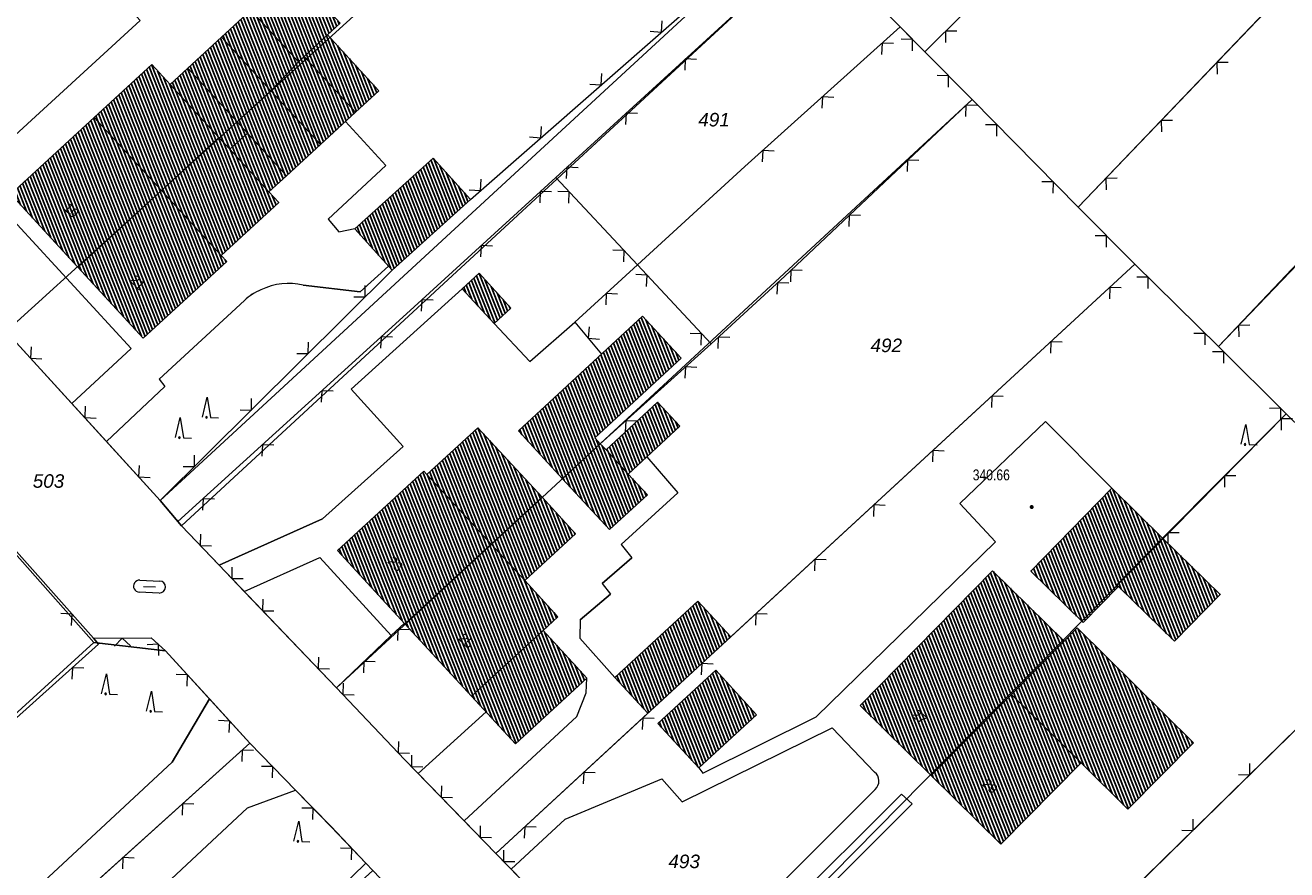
# Model space of a CAD drawing. Header units: metres. Extents: x 345144 to 348639, y 5629211 to 5635235.
# Tile 858 of 1056: x 347641 to 347719, y 5630710 to 5630763. Entities that reach past the tile are written whole.
import ezdxf
from ezdxf.enums import TextEntityAlignment as Align

# ---------------------------------------------------------------- set-up
doc = ezdxf.new("R2010")
doc.units = ezdxf.units.M
doc.header["$MEASUREMENT"] = 0
for name, color, linetype in [('028 Geländeform', 7, 'Continuous'), ('028 Geländeform Ausg.', 7, 'Continuous'), ('065-066 Ver_Entsorgung Ausg.', 7, 'Continuous'), ('081-083 Topographie', 7, 'Continuous'), ('AX Flurstück', 7, 'Continuous'), ('AX Gebäude', 7, 'Continuous'), ('Definitionslinie', 7, 'Continuous'), ('Präsentationsobjekt -Text (punktförmig)', 7, 'Continuous')]:
    doc.layers.add(name, color=color, linetype=linetype)
doc.styles.add('ARIAL', font='arial.ttf', dxfattribs={"height": 1})
doc.styles.add('ARIALIT', font='ariali.ttf', dxfattribs={"height": 1})
pattern_1 = [(111.5294117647, (0, 0), (-0.186045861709, -0.07339575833), [])]

# ---------------------------------------------------------------- blocks, each defined once
blk = doc.blocks.new('alk_043x_nrw')
h = blk.add_hatch(color=7)
edge = h.paths.add_edge_path(flags=0)
edge.add_arc((0, 0), 1, 180, 360, ccw=False)
edge.add_arc((0, 0), 1, 0, 180, ccw=False)
blk = doc.blocks.new('alk_7200_nrwx2')
at = {"true_color": 0x2e2e2e}
h = blk.add_hatch(color=250, dxfattribs=at)
edge = h.paths.add_edge_path(flags=0)
edge.add_arc((-0.020544, -0.388118), 0.055525, 180, 360, ccw=False)
edge.add_arc((-0.020544, -0.388118), 0.055525, 0, 180, ccw=False)
at = {"color": 250, "lineweight": 5, "true_color": 0x2e2e2e, "flags": 128}
blk.add_lwpolyline([(-0.298168, -0.388118), (-0.020544, 1), (0.257079, -0.388118), (0.812326, -0.388118)], dxfattribs=at)
blk.add_lwpolyline([(-0.298168, -0.388118), (-0.020544, 1), (0.257079, -0.388118), (0.812326, -0.388118)], dxfattribs=at)
at = {"color": 250, "lineweight": 5, "true_color": 0x2e2e2e}
for start, end in [(0, 180), (180, 0)]:
    blk.add_arc((-0.020544, -0.388118), 0.055525, start, end, dxfattribs=at)
blk = doc.blocks.new('alk_3428_nrw')
at = {"color": 134, "lineweight": 5, "true_color": 0x00b2b2, "flags": 128}
for points in [[(-0.625, 0.375), (0.625, 0.375)], [(-0.375, 0), (0.375, 0)], [(0.625, -0.375), (-0.625, -0.375)]]:
    blk.add_lwpolyline(points, dxfattribs=at)
at = {"color": 134, "lineweight": 5, "true_color": 0x00b2b2}
for centre, start, end in [((-0.625, 0), 90, -90), ((0.625, 0), -90, 90)]:
    blk.add_arc(centre, 0.375, start, end, dxfattribs=at)

msp = doc.modelspace()

# ---------------------------------------------------------------- hatches: boundary and pattern name
at = {"layer": 'AX Gebäude', "true_color": 0x4f4f4f}
h = msp.add_hatch(dxfattribs=at)
h.set_pattern_fill('_USER', color=251, scale=0.2, angle=111.52941176, style=0, pattern_type=0)
h.set_pattern_definition(pattern_1)
h.paths.add_polyline_path([(347654.896, 5630763.615), (347657.501, 5630766.012), (347660.459, 5630762.797), (347659.671, 5630762.072), (347658.212, 5630760.729), (347657.855, 5630760.401)], flags=0)
h = msp.add_hatch(dxfattribs=at)
h.set_pattern_fill('_USER', color=251, scale=0.2, angle=111.52941176, style=0, pattern_type=0)
h.set_pattern_definition(pattern_1)
h.paths.add_polyline_path([(347654.896, 5630763.615), (347657.855, 5630760.401), (347656.145, 5630758.587), (347653.067, 5630761.932)], flags=0)
h = msp.add_hatch(dxfattribs=at)
h.set_pattern_fill('_USER', color=251, scale=0.2, angle=111.52941176, style=0, pattern_type=0)
h.set_pattern_definition(pattern_1)
h.paths.add_polyline_path([(347653.067, 5630761.932), (347656.145, 5630758.587), (347654.038, 5630756.648), (347650.96, 5630759.993)], flags=0)
h = msp.add_hatch(dxfattribs=at)
h.set_pattern_fill('_USER', color=251, scale=0.2, angle=111.52941176, style=0, pattern_type=0)
h.set_pattern_definition(pattern_1)
h.paths.add_polyline_path([(347659.671, 5630762.072), (347662.871, 5630758.594), (347661.412, 5630757.251), (347658.212, 5630760.729)], flags=0)
h = msp.add_hatch(dxfattribs=at)
h.set_pattern_fill('_USER', color=251, scale=0.2, angle=111.52941176, style=0, pattern_type=0)
h.set_pattern_definition(pattern_1)
h.paths.add_polyline_path([(347661.412, 5630757.251), (347659.225, 5630755.239), (347656.145, 5630758.587), (347657.855, 5630760.401), (347658.212, 5630760.729)], flags=0)
h = msp.add_hatch(dxfattribs=at)
h.set_pattern_fill('_USER', color=251, scale=0.2, angle=111.52941176, style=0, pattern_type=0)
h.set_pattern_definition(pattern_1)
h.paths.add_polyline_path([(347645.129, 5630756.936), (347648.713, 5630760.23), (347649.861, 5630758.982), (347652.903, 5630755.675), (347649.317, 5630752.38)], flags=0)
h = msp.add_hatch(dxfattribs=at)
h.set_pattern_fill('_USER', color=251, scale=0.2, angle=111.52941176, style=0, pattern_type=0)
h.set_pattern_definition(pattern_1)
h.paths.add_polyline_path([(347650.96, 5630759.993), (347654.038, 5630756.648), (347654.672, 5630755.96), (347653.572, 5630754.947), (347652.903, 5630755.675), (347649.861, 5630758.982)], flags=0)
h = msp.add_hatch(dxfattribs=at)
h.set_pattern_fill('_USER', color=251, scale=0.2, angle=111.52941176, style=0, pattern_type=0)
h.set_pattern_definition(pattern_1)
h.paths.add_polyline_path([(347656.145, 5630758.587), (347659.225, 5630755.239), (347657.119, 5630753.301), (347654.672, 5630755.96), (347654.038, 5630756.648)], flags=0)
h = msp.add_hatch(dxfattribs=at)
h.set_pattern_fill('_USER', color=251, scale=0.2, angle=111.52941176, style=0, pattern_type=0)
h.set_pattern_definition(pattern_1)
h.paths.add_polyline_path([(347644.118, 5630747.601), (347639.93, 5630752.157), (347645.129, 5630756.936), (347649.317, 5630752.38)], flags=0)
h = msp.add_hatch(dxfattribs=at)
h.set_pattern_fill('_USER', color=251, scale=0.2, angle=111.52941176, style=0, pattern_type=0)
h.set_pattern_definition(pattern_1)
h.paths.add_polyline_path([(347654.672, 5630755.96), (347657.119, 5630753.301), (347656.018, 5630752.288), (347653.572, 5630754.947)], flags=0)
h = msp.add_hatch(dxfattribs=at)
h.set_pattern_fill('_USER', color=251, scale=0.2, angle=111.52941176, style=0, pattern_type=0)
h.set_pattern_definition(pattern_1)
h.paths.add_polyline_path([(347652.903, 5630755.675), (347653.572, 5630754.947), (347656.018, 5630752.288), (347656.63, 5630751.623), (347653.044, 5630748.325), (347649.317, 5630752.38)], flags=0)
h = msp.add_hatch(dxfattribs=at)
h.set_pattern_fill('_USER', color=251, scale=0.2, angle=111.52941176, style=0, pattern_type=0)
h.set_pattern_definition(pattern_1)
h.paths.add_polyline_path([(347661.367, 5630749.996), (347666.239, 5630754.401), (347668.569, 5630751.824), (347663.697, 5630747.419)], flags=0)
h = msp.add_hatch(dxfattribs=at)
h.set_pattern_fill('_USER', color=251, scale=0.2, angle=111.52941176, style=0, pattern_type=0)
h.set_pattern_definition(pattern_1)
h.paths.add_polyline_path([(347644.118, 5630747.601), (347649.317, 5630752.38), (347653.044, 5630748.325), (347653.386, 5630747.953), (347648.186, 5630743.174)], flags=0)
h = msp.add_hatch(dxfattribs=at)
h.set_pattern_fill('_USER', color=251, scale=0.2, angle=111.52941176, style=0, pattern_type=0)
h.set_pattern_definition(pattern_1)
h.paths.add_polyline_path([(347669.109, 5630747.218), (347671.09, 5630745.056), (347670.047, 5630744.1), (347668.065, 5630746.261)], flags=0)
h = msp.add_hatch(dxfattribs=at)
h.set_pattern_fill('_USER', color=251, scale=0.2, angle=111.52941176, style=0, pattern_type=0)
h.set_pattern_definition(pattern_1)
h.paths.add_polyline_path([(347676.661, 5630736.597), (347674.31, 5630734.423), (347671.563, 5630737.395), (347679.292, 5630744.54), (347681.703, 5630741.932), (347676.325, 5630736.961)], flags=0)
h = msp.add_hatch(dxfattribs=at)
h.set_pattern_fill('_USER', color=251, scale=0.2, angle=111.52941176, style=0, pattern_type=0)
h.set_pattern_definition(pattern_1)
h.paths.add_polyline_path([(347678.405, 5630734.711), (347677.017, 5630736.212), (347680.235, 5630739.186), (347681.623, 5630737.685)], flags=0)
h = msp.add_hatch(dxfattribs=at)
h.set_pattern_fill('_USER', color=251, scale=0.2, angle=111.52941176, style=0, pattern_type=0)
h.set_pattern_definition(pattern_1)
h.paths.add_polyline_path([(347665.862, 5630734.679), (347669.032, 5630737.6), (347673.03, 5630733.261), (347669.86, 5630730.34)], flags=0)
h = msp.add_hatch(dxfattribs=at)
h.set_pattern_fill('_USER', color=251, scale=0.2, angle=111.52941176, style=0, pattern_type=0)
h.set_pattern_definition(pattern_1)
h.paths.add_polyline_path([(347677.017, 5630736.212), (347678.405, 5630734.711), (347679.593, 5630733.426), (347677.242, 5630731.252), (347674.31, 5630734.423), (347676.661, 5630736.597)], flags=0)
h = msp.add_hatch(dxfattribs=at)
h.set_pattern_fill('_USER', color=251, scale=0.2, angle=111.52941176, style=0, pattern_type=0)
h.set_pattern_definition(pattern_1)
h.paths.add_polyline_path([(347664.486, 5630725.388), (347660.291, 5630729.942), (347665.665, 5630734.893), (347665.862, 5630734.679), (347669.86, 5630730.34)], flags=0)
h = msp.add_hatch(dxfattribs=at)
h.set_pattern_fill('_USER', color=251, scale=0.2, angle=111.52941176, style=0, pattern_type=0)
h.set_pattern_definition(pattern_1)
h.paths.add_polyline_path([(347669.86, 5630730.34), (347673.03, 5630733.261), (347675.12, 5630730.992), (347671.95, 5630728.071)], flags=0)
h = msp.add_hatch(dxfattribs=at)
h.set_pattern_fill('_USER', color=251, scale=0.2, angle=111.52941176, style=0, pattern_type=0)
h.set_pattern_definition(pattern_1)
h.paths.add_polyline_path([(347708.936, 5630727.713), (347706.739, 5630725.471), (347703.477, 5630728.668), (347708.528, 5630733.822), (347711.689, 5630730.725), (347708.835, 5630727.813)], flags=0)
h = msp.add_hatch(dxfattribs=at)
h.set_pattern_fill('_USER', color=251, scale=0.2, angle=111.52941176, style=0, pattern_type=0)
h.set_pattern_definition(pattern_1)
h.paths.add_polyline_path([(347711.689, 5630730.725), (347715.284, 5630727.201), (347712.43, 5630724.289), (347708.936, 5630727.713), (347708.835, 5630727.813)], flags=0)
h = msp.add_hatch(dxfattribs=at)
h.set_pattern_fill('_USER', color=251, scale=0.2, angle=111.52941176, style=0, pattern_type=0)
h.set_pattern_definition(pattern_1)
h.paths.add_polyline_path([(347664.486, 5630725.388), (347669.86, 5630730.34), (347671.95, 5630728.071), (347674.021, 5630725.824), (347673.093, 5630724.969), (347668.646, 5630720.872)], flags=0)
h = msp.add_hatch(dxfattribs=at)
h.set_pattern_fill('_USER', color=251, scale=0.2, angle=111.52941176, style=0, pattern_type=0)
h.set_pattern_definition(pattern_1)
h.paths.add_polyline_path([(347697.272, 5630715.935), (347692.841, 5630720.286), (347701.104, 5630728.69), (347705.558, 5630724.305), (347702.281, 5630720.985)], flags=0)
h = msp.add_hatch(dxfattribs=at)
h.set_pattern_fill('_USER', color=251, scale=0.2, angle=111.52941176, style=0, pattern_type=0)
h.set_pattern_definition(pattern_1)
h.paths.add_polyline_path([(347677.575, 5630722.038), (347682.733, 5630726.791), (347684.788, 5630724.562), (347679.63, 5630719.808)], flags=0)
h = msp.add_hatch(dxfattribs=at)
h.set_pattern_fill('_USER', color=251, scale=0.2, angle=111.52941176, style=0, pattern_type=0)
h.set_pattern_definition(pattern_1)
h.paths.add_polyline_path([(347668.646, 5630720.872), (347673.093, 5630724.969), (347675.833, 5630721.995), (347671.386, 5630717.898)], flags=0)
h = msp.add_hatch(dxfattribs=at)
h.set_pattern_fill('_USER', color=251, scale=0.2, angle=111.52941176, style=0, pattern_type=0)
h.set_pattern_definition(pattern_1)
h.paths.add_polyline_path([(347705.558, 5630724.305), (347706.373, 5630725.122), (347713.617, 5630717.957), (347709.536, 5630713.824), (347706.614, 5630716.728), (347702.281, 5630720.985)], flags=0)
h = msp.add_hatch(dxfattribs=at)
h.set_pattern_fill('_USER', color=251, scale=0.2, angle=111.52941176, style=0, pattern_type=0)
h.set_pattern_definition(pattern_1)
h.paths.add_polyline_path([(347680.25, 5630719.17), (347683.85, 5630722.483), (347686.393, 5630719.719), (347682.794, 5630716.406)], flags=0)
h = msp.add_hatch(dxfattribs=at)
h.set_pattern_fill('_USER', color=251, scale=0.2, angle=111.52941176, style=0, pattern_type=0)
h.set_pattern_definition(pattern_1)
h.paths.add_polyline_path([(347697.272, 5630715.935), (347702.281, 5630720.985), (347706.614, 5630716.728), (347701.625, 5630711.659)], flags=0)

# ---------------------------------------------------------------- linework, layer by layer
at = {"layer": '081-083 Topographie', "color": 7, "linetype": 'Continuous', "lineweight": 5, "flags": 128}
for points in [[(347696.878, 5630761.012), (347738.513, 5630802.33), (347738.513, 5630802.33), (347741.028, 5630799.858), (347741.028, 5630799.858), (347742.439, 5630798.471), (347742.439, 5630798.471), (347747.125, 5630793.864)], [(347706.442, 5630751.337), (347734.072, 5630780.182), (347734.072, 5630780.182), (347734.421, 5630780.548)], [(347715.165, 5630742.657), (347741.899, 5630770.53)], [(347673.882, 5630753.194), (347690.035, 5630767.954), (347690.035, 5630767.954), (347695.338, 5630762.574)], [(347633.923, 5630750.067), (347647.992, 5630762.971), (347647.992, 5630762.971), (347645.832, 5630765.364), (347645.832, 5630765.364), (347646.44, 5630765.924), (347646.44, 5630765.924), (347648.667, 5630763.549), (347648.667, 5630763.549), (347652.551, 5630767.219), (347652.551, 5630767.219), (347657.492, 5630766.016)], [(347685.669, 5630753.864), (347695.338, 5630762.574)], [(347695.338, 5630762.574), (347696.878, 5630761.012)], [(347696.878, 5630761.012), (347699.82, 5630758.051)], [(347683.559, 5630742.818), (347688.149, 5630747.047), (347688.149, 5630747.047), (347699.82, 5630758.051)], [(347699.82, 5630758.051), (347706.442, 5630751.337)], [(347660.797, 5630756.686), (347663.295, 5630753.939), (347663.295, 5630753.939), (347659.706, 5630750.594), (347659.706, 5630750.594), (347660.369, 5630749.803), (347660.369, 5630749.803), (347661.373, 5630750.001)], [(347678.988, 5630747.736), (347685.669, 5630753.864)], [(347660.228, 5630721.393), (347654.483, 5630727.393), (347654.483, 5630727.393), (347652.919, 5630729.026), (347652.919, 5630729.026), (347650.563, 5630731.487), (347650.563, 5630731.487), (347650.346, 5630731.745), (347650.346, 5630731.745), (347664.58, 5630744.696), (347664.58, 5630744.696), (347673.882, 5630753.194)], [(347673.882, 5630753.194), (347678.988, 5630747.736)], [(347643.732, 5630739.112), (347647.428, 5630742.53), (347647.428, 5630742.53), (347639.131, 5630751.556), (347639.131, 5630751.556), (347637.106, 5630749.666), (347637.106, 5630749.666), (347635.87, 5630747.859)], [(347706.442, 5630751.337), (347709.97, 5630747.782)], [(347663.47, 5630747.662), (347661.697, 5630746.074), (347661.697, 5630746.074), (347658.154, 5630746.473)], [(347678.988, 5630747.736), (347675.072, 5630744.169), (347675.072, 5630744.169), (347676.729, 5630742.176)], [(347678.988, 5630747.736), (347683.559, 5630742.818)], [(347684.788, 5630724.562), (347709.97, 5630747.782)], [(347709.97, 5630747.782), (347715.165, 5630742.657)], [(347668.065, 5630746.261), (347661.134, 5630740), (347661.134, 5630740), (347664.37, 5630736.426), (347664.37, 5630736.426), (347659.348, 5630731.929), (347659.348, 5630731.929), (347652.919, 5630729.026)], [(347654.497, 5630745.526), (347649.189, 5630740.614), (347649.189, 5630740.614), (347649.539, 5630740.161), (347649.539, 5630740.161), (347645.895, 5630736.735)], [(347670.047, 5630744.101), (347672.266, 5630741.715), (347672.266, 5630741.715), (347675.072, 5630744.169)], [(347676.662, 5630736.597), (347683.559, 5630742.818)], [(347715.165, 5630742.657), (347719.398, 5630738.473)], [(347682.794, 5630716.407), (347683.042, 5630716.074), (347683.042, 5630716.074), (347690.114, 5630719.591), (347690.114, 5630719.591), (347701.277, 5630730.485), (347701.277, 5630730.485), (347699.067, 5630732.876), (347699.067, 5630732.876), (347704.404, 5630737.989), (347704.404, 5630737.989), (347708.528, 5630733.823)], [(347711.689, 5630730.725), (347719.398, 5630738.473)], [(347719.398, 5630738.473), (347724.498, 5630733.452), (347724.498, 5630733.452), (347729.693, 5630728.308)], [(347679.565, 5630735.788), (347681.502, 5630733.547), (347681.502, 5630733.547), (347677.952, 5630730.318), (347677.952, 5630730.318), (347678.625, 5630729.488), (347678.625, 5630729.488), (347676.787, 5630727.882), (347676.787, 5630727.882), (347677.289, 5630727.232), (347677.289, 5630727.232), (347675.402, 5630725.618), (347675.402, 5630725.618), (347675.377, 5630724.483), (347675.377, 5630724.483), (347677.575, 5630722.038)], [(347638.052, 5630732.388), (347638.401, 5630731.995), (347638.401, 5630731.995), (347639.107, 5630731.202), (347639.107, 5630731.202), (347645.081, 5630724.479)], [(347654.483, 5630727.393), (347659.193, 5630729.518), (347659.193, 5630729.518), (347663.638, 5630724.658)], [(347715.261, 5630714.152), (347729.693, 5630728.308)], [(347660.228, 5630721.393), (347663.638, 5630724.658), (347663.638, 5630724.658), (347664.462, 5630725.414)], [(347591.737, 5630675.476), (347614.272, 5630696.089), (347614.272, 5630696.089), (347618.188, 5630699.671), (347618.188, 5630699.671), (347619.82, 5630701.135), (347619.82, 5630701.135), (347645.405, 5630724.113), (347645.405, 5630724.113), (347645.081, 5630724.479)], [(347645.081, 5630724.479), (347648.686, 5630724.512), (347648.686, 5630724.512), (347649.573, 5630723.704), (347649.573, 5630723.704), (347652.319, 5630720.696), (347652.319, 5630720.696), (347654.831, 5630717.945)], [(347660.228, 5630721.393), (347664.471, 5630716.922), (347664.471, 5630716.922), (347665.315, 5630716.053), (347665.315, 5630716.053), (347668.186, 5630713.095), (347668.186, 5630713.095), (347670.151, 5630711.07), (347670.151, 5630711.07), (347670.162, 5630711.06), (347670.162, 5630711.06), (347671.1, 5630710.095), (347671.1, 5630710.095), (347679.826, 5630701.118)], [(347668.186, 5630713.095), (347675.192, 5630719.604), (347675.192, 5630719.604), (347675.791, 5630721.075), (347675.791, 5630721.075), (347675.832, 5630722.002)], [(347652.319, 5630720.696), (347649.981, 5630716.757), (347649.981, 5630716.757), (347641.699, 5630709.047)], [(347665.315, 5630716.053), (347669.553, 5630719.889)], [(347671.1, 5630710.095), (347674.478, 5630713.204), (347674.478, 5630713.204), (347680.501, 5630715.714), (347680.501, 5630715.714), (347681.756, 5630714.294), (347681.756, 5630714.294), (347691.115, 5630718.908), (347691.115, 5630718.908), (347693.75, 5630716.144)], [(347635.305, 5630700.356), (347654.831, 5630717.945)], [(347654.831, 5630717.945), (347657.674, 5630715.019), (347657.674, 5630715.019), (347659.869, 5630712.762), (347659.869, 5630712.762), (347662.058, 5630710.473), (347662.058, 5630710.473), (347662.496, 5630710.016)], [(347643.624, 5630703.576), (347654.679, 5630713.915), (347654.679, 5630713.915), (347657.674, 5630715.019)], [(347693.778, 5630715.066), (347690.588, 5630711.856), (347690.588, 5630711.856), (347679.826, 5630701.118)], [(347681.407, 5630699.484), (347696.091, 5630714.158), (347696.091, 5630714.158), (347695.42, 5630714.757), (347695.42, 5630714.757), (347680.767, 5630700.148)], [(347690.497, 5630689.863), (347715.261, 5630714.152)]]:
    msp.add_lwpolyline(points, dxfattribs=at)
at = {"layer": '081-083 Topographie', "color": 7, "linetype": 'Continuous', "lineweight": 5}
for centre, radius, start, end in [((347657.228, 5630742.831), 3.757877, 75.73448589, 117.0014781), ((347656.495, 5630743.523), 2.828615, 110.11982146, 134.92839822), ((347693.32, 5630715.593), 0.698928, -49.0070672, 52.0315486)]:
    msp.add_arc(centre, radius, start, end, dxfattribs=at)
at = {"layer": 'AX Flurstück', "color": 8, "linetype": 'Continuous', "lineweight": 13, "true_color": 0x808080, "flags": 128}
for points in [[(347690.059, 5630770.765), (347696.886, 5630763.923), (347737.12, 5630803.747), (347738.514, 5630802.329), (347696.878, 5630761.012), (347690.035, 5630767.954), (347650.563, 5630731.486), (347649.242, 5630733.056), (347688.622, 5630769.383), (347690.059, 5630770.765)], [(347696.878, 5630761.012), (347738.514, 5630802.329), (347747.126, 5630793.864), (347706.442, 5630751.337), (347699.82, 5630758.05), (347696.878, 5630761.012)], [(347706.442, 5630751.337), (347747.126, 5630793.864), (347751.353, 5630793.972), (347757.905, 5630787.742), (347715.165, 5630742.657), (347709.97, 5630747.782), (347706.442, 5630751.337)], [(347629.655, 5630754.911), (347669.238, 5630790.774), (347677.274, 5630781.181), (347678.906, 5630779.243), (347639.65, 5630743.595), (347638.942, 5630744.373), (347629.655, 5630754.911)], [(347715.165, 5630742.657), (347757.905, 5630787.742), (347766.122, 5630780.404), (347724.498, 5630733.452), (347719.398, 5630738.473), (347715.165, 5630742.657)], [(347639.65, 5630743.595), (347678.906, 5630779.243), (347679.097, 5630779.016), (347685.71, 5630772.333), (347688.622, 5630769.383), (347649.242, 5630733.056), (347639.65, 5630743.595)], [(347650.563, 5630731.486), (347690.035, 5630767.954), (347696.878, 5630761.012), (347699.82, 5630758.05), (347660.229, 5630721.392), (347650.563, 5630731.486)], [(347660.229, 5630721.392), (347699.82, 5630758.05), (347706.442, 5630751.337), (347709.97, 5630747.782), (347670.163, 5630711.06), (347664.47, 5630716.92), (347660.229, 5630721.392)], [(347670.163, 5630711.06), (347709.97, 5630747.782), (347715.165, 5630742.657), (347719.398, 5630738.473), (347681.196, 5630699.706), (347670.163, 5630711.06)], [(347639.65, 5630743.595), (347649.242, 5630733.056), (347650.563, 5630731.486), (347660.229, 5630721.392), (347664.47, 5630716.92), (347670.163, 5630711.06), (347681.196, 5630699.706), (347690.494, 5630689.861), (347700.649, 5630679.311), (347710.487, 5630669.09), (347717.059, 5630662.263)], [(347681.196, 5630699.706), (347719.398, 5630738.473), (347724.498, 5630733.452), (347729.692, 5630728.308), (347690.494, 5630689.861), (347681.196, 5630699.706)], [(347582.942, 5630683.953), (347637.785, 5630732.476), (347645.117, 5630724.206), (347618.183, 5630699.672), (347591.454, 5630675.631), (347582.942, 5630683.953)], [(347708.211, 5630662.556), (347700.438, 5630670.597), (347692.642, 5630678.333), (347686.22, 5630684.883), (347685.2, 5630686.156), (347677.554, 5630694.216), (347670.077, 5630702.097), (347662.498, 5630710.015), (347659.869, 5630712.761), (347654.831, 5630717.944), (347649.573, 5630723.703), (347645.117, 5630724.206), (347637.785, 5630732.476)], [(347729.692, 5630728.308), (347733.136, 5630724.906), (347735.33, 5630722.736), (347739.592, 5630718.529), (347700.649, 5630679.311), (347690.494, 5630689.861), (347729.692, 5630728.308)], [(347591.454, 5630675.631), (347618.183, 5630699.672), (347645.117, 5630724.206), (347649.573, 5630723.703), (347654.831, 5630717.944), (347599.515, 5630668.095), (347591.454, 5630675.631)], [(347599.515, 5630668.095), (347654.831, 5630717.944), (347659.869, 5630712.761), (347662.498, 5630710.015), (347633.497, 5630683.586), (347607.834, 5630660.199), (347599.515, 5630668.095)]]:
    msp.add_lwpolyline(points, dxfattribs=at)
at = {"layer": 'AX Gebäude', "color": 7, "linetype": 'Continuous', "lineweight": 5, "flags": 128}
for points in [[(347654.896, 5630763.615), (347657.501, 5630766.012), (347660.459, 5630762.797), (347659.671, 5630762.072), (347658.212, 5630760.729), (347657.855, 5630760.401), (347654.896, 5630763.615)], [(347654.896, 5630763.615), (347657.855, 5630760.401), (347656.145, 5630758.587), (347653.067, 5630761.932), (347654.896, 5630763.615)], [(347653.067, 5630761.932), (347656.145, 5630758.587), (347654.038, 5630756.648), (347650.96, 5630759.993), (347653.067, 5630761.932)], [(347659.671, 5630762.072), (347662.871, 5630758.594), (347661.412, 5630757.251), (347658.212, 5630760.729), (347659.671, 5630762.072)], [(347661.412, 5630757.251), (347659.225, 5630755.239), (347656.145, 5630758.587), (347657.855, 5630760.401), (347658.212, 5630760.729), (347661.412, 5630757.251)], [(347645.129, 5630756.936), (347648.713, 5630760.23), (347649.861, 5630758.982), (347652.903, 5630755.675), (347649.317, 5630752.38), (347645.129, 5630756.936)], [(347650.96, 5630759.993), (347654.038, 5630756.648), (347654.672, 5630755.96), (347653.572, 5630754.947), (347652.903, 5630755.675), (347649.861, 5630758.982), (347650.96, 5630759.993)], [(347656.145, 5630758.587), (347659.225, 5630755.239), (347657.119, 5630753.301), (347654.672, 5630755.96), (347654.038, 5630756.648), (347656.145, 5630758.587)], [(347644.118, 5630747.601), (347639.93, 5630752.157), (347645.129, 5630756.936), (347649.317, 5630752.38), (347644.118, 5630747.601)], [(347654.672, 5630755.96), (347657.119, 5630753.301), (347656.018, 5630752.288), (347653.572, 5630754.947), (347654.672, 5630755.96)], [(347652.903, 5630755.675), (347653.572, 5630754.947), (347656.018, 5630752.288), (347656.63, 5630751.623), (347653.044, 5630748.325), (347649.317, 5630752.38), (347652.903, 5630755.675)], [(347661.367, 5630749.996), (347666.239, 5630754.401), (347668.569, 5630751.824), (347663.697, 5630747.419), (347661.367, 5630749.996)], [(347644.118, 5630747.601), (347649.317, 5630752.38), (347653.044, 5630748.325), (347653.386, 5630747.953), (347648.186, 5630743.174), (347644.118, 5630747.601)], [(347669.109, 5630747.218), (347671.09, 5630745.056), (347670.047, 5630744.1), (347668.065, 5630746.261), (347669.109, 5630747.218)], [(347676.661, 5630736.597), (347674.31, 5630734.423), (347671.563, 5630737.395), (347679.292, 5630744.54), (347681.703, 5630741.932), (347676.325, 5630736.961), (347676.661, 5630736.597)], [(347678.405, 5630734.711), (347677.017, 5630736.212), (347680.235, 5630739.186), (347681.623, 5630737.685), (347678.405, 5630734.711)], [(347665.862, 5630734.679), (347669.032, 5630737.6), (347673.03, 5630733.261), (347669.86, 5630730.34), (347665.862, 5630734.679)], [(347677.017, 5630736.212), (347678.405, 5630734.711), (347679.593, 5630733.426), (347677.242, 5630731.252), (347674.31, 5630734.423), (347676.661, 5630736.597), (347677.017, 5630736.212)], [(347664.486, 5630725.388), (347660.291, 5630729.942), (347665.665, 5630734.893), (347665.862, 5630734.679), (347669.86, 5630730.34), (347664.486, 5630725.388)], [(347669.86, 5630730.34), (347673.03, 5630733.261), (347675.12, 5630730.992), (347671.95, 5630728.071), (347669.86, 5630730.34)], [(347708.936, 5630727.713), (347706.739, 5630725.471), (347703.477, 5630728.668), (347708.528, 5630733.822), (347711.689, 5630730.725), (347708.835, 5630727.813), (347708.936, 5630727.713)], [(347711.689, 5630730.725), (347715.284, 5630727.201), (347712.43, 5630724.289), (347708.936, 5630727.713), (347708.835, 5630727.813), (347711.689, 5630730.725)], [(347664.486, 5630725.388), (347669.86, 5630730.34), (347671.95, 5630728.071), (347674.021, 5630725.824), (347673.093, 5630724.969), (347668.646, 5630720.872), (347664.486, 5630725.388)], [(347697.272, 5630715.935), (347692.841, 5630720.286), (347701.104, 5630728.69), (347705.558, 5630724.305), (347702.281, 5630720.985), (347697.272, 5630715.935)], [(347677.575, 5630722.038), (347682.733, 5630726.791), (347684.788, 5630724.562), (347679.63, 5630719.808), (347677.575, 5630722.038)], [(347668.646, 5630720.872), (347673.093, 5630724.969), (347675.833, 5630721.995), (347671.386, 5630717.898), (347668.646, 5630720.872)], [(347705.558, 5630724.305), (347706.373, 5630725.122), (347713.617, 5630717.957), (347709.536, 5630713.824), (347706.614, 5630716.728), (347702.281, 5630720.985), (347705.558, 5630724.305)], [(347680.25, 5630719.17), (347683.85, 5630722.483), (347686.393, 5630719.719), (347682.794, 5630716.406), (347680.25, 5630719.17)], [(347697.272, 5630715.935), (347702.281, 5630720.985), (347706.614, 5630716.728), (347701.625, 5630711.659), (347697.272, 5630715.935)]]:
    msp.add_lwpolyline(points, dxfattribs=at)
at = {"layer": 'Definitionslinie', "color": 7, "linetype": 'Continuous', "lineweight": 5, "flags": 128}
for points in [[(347696.878, 5630761.012), (347738.513, 5630802.33)], [(347706.442, 5630751.337), (347734.072, 5630780.182)], [(347715.165, 5630742.657), (347741.899, 5630770.53)], [(347668.568, 5630751.826), (347688.622, 5630769.383)], [(347673.882, 5630753.194), (347690.035, 5630767.954)], [(347690.035, 5630767.954), (347695.338, 5630762.574)], [(347633.923, 5630750.067), (347647.992, 5630762.971)], [(347679.771, 5630762.297), (347680.476, 5630762.251), (347680.523, 5630762.956)], [(347685.669, 5630753.864), (347695.338, 5630762.574)], [(347695.338, 5630762.574), (347696.878, 5630761.012)], [(347698.883, 5630762.297), (347698.176, 5630762.3), (347698.173, 5630761.593)], [(347698.883, 5630762.297), (347698.176, 5630762.3), (347698.173, 5630761.593)], [(347694.925, 5630761.529), (347694.218, 5630761.566), (347694.182, 5630760.859)], [(347694.925, 5630761.529), (347694.218, 5630761.566), (347694.182, 5630760.859)], [(347696.103, 5630761.086), (347696.108, 5630761.793), (347695.401, 5630761.798)], [(347696.103, 5630761.086), (347696.108, 5630761.793), (347695.401, 5630761.798)], [(347682.665, 5630760.542), (347681.959, 5630760.574), (347681.927, 5630759.868)], [(347682.665, 5630760.542), (347681.959, 5630760.574), (347681.927, 5630759.868)], [(347696.878, 5630761.012), (347699.82, 5630758.051)], [(347715.776, 5630760.359), (347715.069, 5630760.343), (347715.084, 5630759.636)], [(347715.776, 5630760.359), (347715.069, 5630760.343), (347715.084, 5630759.636)], [(347676.01, 5630759.005), (347676.714, 5630758.958), (347676.762, 5630759.664)], [(347698.347, 5630758.824), (347698.349, 5630759.532), (347697.642, 5630759.534)], [(347698.347, 5630758.824), (347698.349, 5630759.532), (347697.642, 5630759.534)], [(347691.21, 5630758.182), (347690.504, 5630758.219), (347690.467, 5630757.513)], [(347691.21, 5630758.182), (347690.504, 5630758.219), (347690.467, 5630757.513)], [(347688.149, 5630747.047), (347699.82, 5630758.051)], [(347700.148, 5630757.673), (347699.441, 5630757.694), (347699.421, 5630756.987)], [(347700.148, 5630757.673), (347699.441, 5630757.694), (347699.421, 5630756.987)], [(347699.82, 5630758.051), (347706.442, 5630751.337)], [(347660.797, 5630756.686), (347663.295, 5630753.939)], [(347678.974, 5630757.169), (347678.267, 5630757.201), (347678.236, 5630756.495)], [(347678.974, 5630757.169), (347678.267, 5630757.201), (347678.236, 5630756.495)], [(347712.317, 5630756.748), (347711.61, 5630756.733), (347711.626, 5630756.026)], [(347712.317, 5630756.748), (347711.61, 5630756.733), (347711.626, 5630756.026)], [(347672.248, 5630755.712), (347672.953, 5630755.664), (347673, 5630756.37)], [(347701.371, 5630755.767), (347701.375, 5630756.474), (347700.668, 5630756.479)], [(347701.371, 5630755.767), (347701.375, 5630756.474), (347700.668, 5630756.479)], [(347629.652, 5630754.909), (347633.923, 5630750.067), (347633.923, 5630750.067), (347635.87, 5630747.859), (347635.87, 5630747.859), (347638.943, 5630744.374), (347638.943, 5630744.374), (347639.651, 5630743.597), (347639.651, 5630743.597), (347643.732, 5630739.112), (347643.732, 5630739.112), (347645.895, 5630736.735), (347645.895, 5630736.735), (347649.242, 5630733.057)], [(347687.495, 5630754.836), (347686.789, 5630754.872), (347686.752, 5630754.166)], [(347687.495, 5630754.836), (347686.789, 5630754.872), (347686.752, 5630754.166)], [(347659.706, 5630750.594), (347663.295, 5630753.939)], [(347675.283, 5630753.797), (347674.576, 5630753.828), (347674.544, 5630753.122)], [(347675.283, 5630753.797), (347674.576, 5630753.828), (347674.544, 5630753.122)], [(347678.988, 5630747.736), (347685.669, 5630753.864)], [(347696.51, 5630754.243), (347695.803, 5630754.264), (347695.783, 5630753.557)], [(347696.51, 5630754.243), (347695.803, 5630754.264), (347695.783, 5630753.557)], [(347664.58, 5630744.696), (347673.882, 5630753.194)], [(347668.486, 5630752.418), (347669.192, 5630752.372), (347669.239, 5630753.077)], [(347673.882, 5630753.194), (347678.988, 5630747.736)], [(347704.882, 5630752.207), (347704.887, 5630752.914), (347704.179, 5630752.919)], [(347704.882, 5630752.207), (347704.887, 5630752.914), (347704.179, 5630752.919)], [(347708.859, 5630753.137), (347708.152, 5630753.122), (347708.167, 5630752.415)], [(347708.859, 5630753.137), (347708.152, 5630753.122), (347708.167, 5630752.415)], [(347673.629, 5630752.285), (347672.922, 5630752.317), (347672.891, 5630751.611)], [(347673.629, 5630752.285), (347672.922, 5630752.317), (347672.891, 5630751.611)], [(347674.704, 5630751.584), (347674.727, 5630752.291), (347674.02, 5630752.314)], [(347674.704, 5630751.584), (347674.727, 5630752.291), (347674.02, 5630752.314)], [(347639.131, 5630751.556), (347647.428, 5630742.53)], [(347706.442, 5630751.337), (347709.97, 5630747.782)], [(347659.706, 5630750.594), (347660.369, 5630749.803)], [(347692.872, 5630750.813), (347692.166, 5630750.834), (347692.145, 5630750.127)], [(347692.872, 5630750.813), (347692.166, 5630750.834), (347692.145, 5630750.127)], [(347660.369, 5630749.803), (347661.373, 5630750.001)], [(347669.937, 5630748.913), (347669.231, 5630748.945), (347669.199, 5630748.239)], [(347669.937, 5630748.913), (347669.231, 5630748.945), (347669.199, 5630748.239)], [(347708.203, 5630748.852), (347708.206, 5630749.56), (347707.499, 5630749.562)], [(347708.203, 5630748.852), (347708.206, 5630749.56), (347707.499, 5630749.562)], [(347678.119, 5630747.933), (347678.143, 5630748.639), (347677.436, 5630748.663)], [(347678.119, 5630747.933), (347678.143, 5630748.639), (347677.436, 5630748.663)], [(347649.242, 5630733.057), (347663.693, 5630747.413)], [(347661.697, 5630746.074), (347663.47, 5630747.662)], [(347675.072, 5630744.169), (347678.988, 5630747.736)], [(347678.988, 5630747.736), (347683.559, 5630742.818)], [(347684.788, 5630724.562), (347709.97, 5630747.782)], [(347689.234, 5630747.383), (347688.528, 5630747.404), (347688.507, 5630746.697)], [(347689.234, 5630747.383), (347688.528, 5630747.404), (347688.507, 5630746.697)], [(347709.97, 5630747.782), (347715.165, 5630742.657)], [(347658.154, 5630746.473), (347661.697, 5630746.074)], [(347661.31, 5630745.749), (347662.016, 5630745.748), (347662.019, 5630746.454)], [(347679.546, 5630746.402), (347679.572, 5630747.108), (347678.865, 5630747.134)], [(347679.546, 5630746.402), (347679.572, 5630747.108), (347678.865, 5630747.134)], [(347683.559, 5630742.818), (347688.149, 5630747.047)], [(347688.399, 5630746.598), (347687.693, 5630746.626), (347687.664, 5630745.92)], [(347688.399, 5630746.598), (347687.693, 5630746.626), (347687.664, 5630745.92)], [(347710.793, 5630746.268), (347710.788, 5630746.975), (347710.081, 5630746.97)], [(347710.793, 5630746.268), (347710.788, 5630746.975), (347710.081, 5630746.97)], [(347661.134, 5630740), (347668.065, 5630746.261)], [(347677.736, 5630745.919), (347677.03, 5630745.953), (347676.997, 5630745.246)], [(347677.736, 5630745.919), (347677.03, 5630745.953), (347676.997, 5630745.246)], [(347709.113, 5630746.312), (347708.406, 5630746.34), (347708.378, 5630745.634)], [(347709.113, 5630746.312), (347708.406, 5630746.34), (347708.378, 5630745.634)], [(347649.189, 5630740.614), (347654.497, 5630745.526)], [(347666.246, 5630745.541), (347665.54, 5630745.573), (347665.508, 5630744.866)], [(347666.246, 5630745.541), (347665.54, 5630745.573), (347665.508, 5630744.866)], [(347650.346, 5630731.745), (347664.58, 5630744.696)], [(347670.047, 5630744.101), (347672.266, 5630741.715)], [(347672.266, 5630741.715), (347675.072, 5630744.169)], [(347675.072, 5630744.169), (347676.729, 5630742.176)], [(347675.965, 5630743.877), (347675.901, 5630743.173), (347676.605, 5630743.108)], [(347675.965, 5630743.877), (347675.901, 5630743.173), (347676.605, 5630743.108)], [(347682.95, 5630742.739), (347682.975, 5630743.446), (347682.269, 5630743.472)], [(347682.95, 5630742.739), (347682.975, 5630743.446), (347682.269, 5630743.472)], [(347714.352, 5630742.757), (347714.347, 5630743.464), (347713.64, 5630743.459)], [(347714.352, 5630742.757), (347714.347, 5630743.464), (347713.64, 5630743.459)], [(347717.125, 5630743.978), (347716.418, 5630743.964), (347716.433, 5630743.257)], [(347717.125, 5630743.978), (347716.418, 5630743.964), (347716.433, 5630743.257)], [(347641.207, 5630742.63), (347641.173, 5630741.924), (347641.879, 5630741.89)], [(347643.732, 5630739.112), (347647.428, 5630742.53)], [(347657.763, 5630742.227), (347658.47, 5630742.224), (347658.473, 5630742.931)], [(347663.717, 5630743.235), (347663.01, 5630743.268), (347662.977, 5630742.562)], [(347663.717, 5630743.235), (347663.01, 5630743.268), (347662.977, 5630742.562)], [(347676.662, 5630736.597), (347683.559, 5630742.818)], [(347684.722, 5630743.21), (347684.015, 5630743.239), (347683.986, 5630742.532)], [(347684.722, 5630743.21), (347684.015, 5630743.239), (347683.986, 5630742.532)], [(347705.437, 5630742.922), (347704.731, 5630742.951), (347704.702, 5630742.244)], [(347705.437, 5630742.922), (347704.731, 5630742.951), (347704.702, 5630742.244)], [(347715.165, 5630742.657), (347719.398, 5630738.473)], [(347715.508, 5630741.615), (347715.503, 5630742.322), (347714.796, 5630742.318)], [(347715.508, 5630741.615), (347715.503, 5630742.322), (347714.796, 5630742.318)], [(347682.673, 5630741.346), (347681.967, 5630741.382), (347681.931, 5630740.676)], [(347682.673, 5630741.346), (347681.967, 5630741.382), (347681.931, 5630740.676)], [(347645.895, 5630736.735), (347649.539, 5630740.161)], [(347649.189, 5630740.614), (347649.539, 5630740.161)], [(347654.216, 5630738.703), (347654.924, 5630738.701), (347654.925, 5630739.408)], [(347660.018, 5630739.87), (347659.312, 5630739.903), (347659.279, 5630739.197)], [(347660.018, 5630739.87), (347659.312, 5630739.903), (347659.279, 5630739.197)], [(347661.134, 5630740), (347664.37, 5630736.426)], [(347701.761, 5630739.533), (347701.055, 5630739.561), (347701.026, 5630738.855)], [(347701.761, 5630739.533), (347701.055, 5630739.561), (347701.026, 5630738.855)], [(347644.571, 5630738.932), (347644.538, 5630738.226), (347645.244, 5630738.193)], [(347719.064, 5630738.1), (347719.06, 5630738.808), (347718.352, 5630738.803)], [(347719.064, 5630738.1), (347719.06, 5630738.808), (347718.352, 5630738.803)], [(347678.96, 5630737.997), (347678.254, 5630738.033), (347678.218, 5630737.327)], [(347678.96, 5630737.997), (347678.254, 5630738.033), (347678.218, 5630737.327)], [(347699.067, 5630732.876), (347704.404, 5630737.989)], [(347704.404, 5630737.989), (347708.528, 5630733.823)], [(347711.689, 5630730.725), (347719.398, 5630738.473)], [(347719.777, 5630738.145), (347719.07, 5630738.143), (347719.072, 5630737.436)], [(347719.777, 5630738.145), (347719.07, 5630738.143), (347719.072, 5630737.436)], [(347719.398, 5630738.473), (347724.498, 5630733.452)], [(347656.32, 5630736.505), (347655.614, 5630736.538), (347655.58, 5630735.832)], [(347656.32, 5630736.505), (347655.614, 5630736.538), (347655.58, 5630735.832)], [(347659.348, 5630731.929), (347664.37, 5630736.426)], [(347650.67, 5630735.18), (347651.376, 5630735.177), (347651.379, 5630735.885)], [(347679.565, 5630735.788), (347681.502, 5630733.547)], [(347698.086, 5630736.143), (347697.379, 5630736.172), (347697.35, 5630735.465)], [(347698.086, 5630736.143), (347697.379, 5630736.172), (347697.35, 5630735.465)], [(347647.936, 5630735.235), (347647.902, 5630734.528), (347648.609, 5630734.495)], [(347716.251, 5630734.601), (347715.544, 5630734.599), (347715.545, 5630733.892)], [(347716.251, 5630734.601), (347715.544, 5630734.599), (347715.545, 5630733.892)], [(347652.622, 5630733.14), (347651.916, 5630733.173), (347651.882, 5630732.467)], [(347652.622, 5630733.14), (347651.916, 5630733.173), (347651.882, 5630732.467)], [(347677.952, 5630730.318), (347681.502, 5630733.547)], [(347694.41, 5630732.754), (347693.703, 5630732.783), (347693.674, 5630732.076)], [(347694.41, 5630732.754), (347693.703, 5630732.783), (347693.674, 5630732.076)], [(347699.067, 5630732.876), (347701.277, 5630730.485)], [(347650.346, 5630731.745), (347650.563, 5630731.487)], [(347652.919, 5630729.026), (347659.348, 5630731.929)], [(347639.107, 5630731.202), (347645.081, 5630724.479)], [(347650.563, 5630731.487), (347652.919, 5630729.026)], [(347651.756, 5630730.963), (347651.741, 5630730.257), (347652.448, 5630730.241)], [(347651.756, 5630730.963), (347651.741, 5630730.257), (347652.448, 5630730.241)], [(347712.724, 5630731.056), (347712.017, 5630731.055), (347712.019, 5630730.347)], [(347712.724, 5630731.056), (347712.017, 5630731.055), (347712.019, 5630730.347)], [(347677.952, 5630730.318), (347678.625, 5630729.488)], [(347690.114, 5630719.591), (347701.277, 5630730.485)], [(347654.483, 5630727.393), (347659.193, 5630729.518)], [(347659.193, 5630729.518), (347663.638, 5630724.658)], [(347676.787, 5630727.882), (347678.625, 5630729.488)], [(347690.734, 5630729.364), (347690.027, 5630729.393), (347689.999, 5630728.687)], [(347690.734, 5630729.364), (347690.027, 5630729.393), (347689.999, 5630728.687)], [(347652.919, 5630729.026), (347654.483, 5630727.393)], [(347653.716, 5630728.916), (347653.701, 5630728.21), (347654.408, 5630728.194)], [(347653.716, 5630728.916), (347653.701, 5630728.21), (347654.408, 5630728.194)], [(347676.787, 5630727.882), (347677.289, 5630727.232)], [(347715.261, 5630714.152), (347729.693, 5630728.308)], [(347654.483, 5630727.393), (347660.228, 5630721.393)], [(347655.642, 5630726.906), (347655.627, 5630726.199), (347656.333, 5630726.183)], [(347655.642, 5630726.906), (347655.627, 5630726.199), (347656.333, 5630726.183)], [(347675.402, 5630725.618), (347677.289, 5630727.232)], [(347643.713, 5630725.266), (347643.755, 5630725.972), (347643.049, 5630726.013)], [(347643.713, 5630725.266), (347643.755, 5630725.972), (347643.049, 5630726.013)], [(347687.058, 5630725.975), (347686.352, 5630726.004), (347686.323, 5630725.297)], [(347687.058, 5630725.975), (347686.352, 5630726.004), (347686.323, 5630725.297)], [(347663.638, 5630724.658), (347664.462, 5630725.414)], [(347675.402, 5630725.618), (347675.377, 5630724.483)], [(347645.081, 5630724.479), (347648.686, 5630724.512)], [(347645.081, 5630724.479), (347645.405, 5630724.113)], [(347647.388, 5630724), (347646.884, 5630724.496), (347646.388, 5630723.991)], [(347647.388, 5630724), (347646.884, 5630724.496), (347646.388, 5630723.991)], [(347648.686, 5630724.512), (347649.573, 5630723.704)], [(347660.228, 5630721.393), (347663.638, 5630724.658)], [(347664.756, 5630725.006), (347664.05, 5630725.036), (347664.02, 5630724.33)], [(347664.756, 5630725.006), (347664.05, 5630725.036), (347664.02, 5630724.33)], [(347684.788, 5630724.562), (347679.63, 5630719.808), (347670.151, 5630711.07)], [(347675.377, 5630724.483), (347677.575, 5630722.038)], [(347619.82, 5630701.135), (347645.405, 5630724.113)], [(347649.162, 5630723.402), (347649.13, 5630724.108), (347648.423, 5630724.075)], [(347649.162, 5630723.402), (347649.13, 5630724.108), (347648.423, 5630724.075)], [(347649.573, 5630723.704), (347652.319, 5630720.696)], [(347659.1, 5630723.294), (347659.084, 5630722.587), (347659.791, 5630722.572)], [(347659.1, 5630723.294), (347659.084, 5630722.587), (347659.791, 5630722.572)], [(347662.64, 5630723.01), (347661.933, 5630723.026), (347661.918, 5630722.319)], [(347662.64, 5630723.01), (347661.933, 5630723.026), (347661.918, 5630722.319)], [(347683.689, 5630722.87), (347682.983, 5630722.898), (347682.954, 5630722.192)], [(347644.479, 5630722.609), (347643.772, 5630722.647), (347643.734, 5630721.941)], [(347644.479, 5630722.609), (347643.772, 5630722.647), (347643.734, 5630721.941)], [(347650.914, 5630721.494), (347650.946, 5630722.2), (347650.24, 5630722.232)], [(347650.914, 5630721.494), (347650.946, 5630722.2), (347650.24, 5630722.232)], [(347660.228, 5630721.393), (347664.471, 5630716.922)], [(347660.647, 5630721.678), (347660.629, 5630720.971), (347661.335, 5630720.952)], [(347660.647, 5630721.678), (347660.629, 5630720.971), (347661.335, 5630720.952)], [(347675.791, 5630721.075), (347675.832, 5630722.002)], [(347649.981, 5630716.757), (347652.319, 5630720.696)], [(347652.319, 5630720.696), (347654.831, 5630717.945)], [(347675.192, 5630719.604), (347675.791, 5630721.075)], [(347665.315, 5630716.053), (347669.553, 5630719.889)], [(347653.543, 5630718.614), (347653.575, 5630719.321), (347652.869, 5630719.353)], [(347653.543, 5630718.614), (347653.575, 5630719.321), (347652.869, 5630719.353)], [(347668.186, 5630713.095), (347675.192, 5630719.604)], [(347680.013, 5630719.482), (347679.307, 5630719.51), (347679.278, 5630718.804)], [(347683.042, 5630716.074), (347690.114, 5630719.591)], [(347681.756, 5630714.294), (347691.115, 5630718.908)], [(347691.115, 5630718.908), (347693.75, 5630716.144)], [(347635.305, 5630700.356), (347654.831, 5630717.945)], [(347655.062, 5630717.48), (347654.355, 5630717.517), (347654.319, 5630716.811)], [(347655.062, 5630717.48), (347654.355, 5630717.517), (347654.319, 5630716.811)], [(347654.831, 5630717.945), (347657.674, 5630715.019)], [(347664.089, 5630718.051), (347664.07, 5630717.344), (347664.777, 5630717.326)], [(347664.089, 5630718.051), (347664.07, 5630717.344), (347664.777, 5630717.326)], [(347641.699, 5630709.047), (347649.981, 5630716.757)], [(347664.471, 5630716.922), (347665.315, 5630716.053)], [(347664.903, 5630717.195), (347664.893, 5630716.488), (347665.6, 5630716.477)], [(347664.903, 5630717.195), (347664.893, 5630716.488), (347665.6, 5630716.477)], [(347716.416, 5630715.985), (347717.123, 5630715.978), (347717.13, 5630716.685)], [(347716.416, 5630715.985), (347717.123, 5630715.978), (347717.13, 5630716.685)], [(347656.242, 5630715.775), (347656.253, 5630716.482), (347655.545, 5630716.492)], [(347656.242, 5630715.775), (347656.253, 5630716.482), (347655.545, 5630716.492)], [(347665.315, 5630716.053), (347668.186, 5630713.095)], [(347676.338, 5630716.093), (347675.632, 5630716.122), (347675.603, 5630715.416)], [(347682.794, 5630716.407), (347683.042, 5630716.074)], [(347654.679, 5630713.915), (347657.674, 5630715.019)], [(347657.674, 5630715.019), (347659.869, 5630712.762)], [(347666.761, 5630715.281), (347666.751, 5630714.574), (347667.458, 5630714.563)], [(347666.761, 5630715.281), (347666.751, 5630714.574), (347667.458, 5630714.563)], [(347674.478, 5630713.204), (347680.501, 5630715.714)], [(347680.501, 5630715.714), (347681.756, 5630714.294)], [(347690.588, 5630711.856), (347693.778, 5630715.066)], [(347680.767, 5630700.148), (347695.42, 5630714.757)], [(347695.42, 5630714.757), (347696.091, 5630714.158)], [(347643.624, 5630703.576), (347654.679, 5630713.915)], [(347651.347, 5630714.133), (347650.64, 5630714.17), (347650.604, 5630713.464)], [(347651.347, 5630714.133), (347650.64, 5630714.17), (347650.604, 5630713.464)], [(347658.762, 5630713.183), (347658.772, 5630713.891), (347658.064, 5630713.9)], [(347658.762, 5630713.183), (347658.772, 5630713.891), (347658.064, 5630713.9)], [(347681.407, 5630699.484), (347696.091, 5630714.158)], [(347690.497, 5630689.863), (347715.261, 5630714.152)], [(347659.869, 5630712.762), (347662.058, 5630710.473), (347662.058, 5630710.473), (347662.496, 5630710.016)], [(347668.186, 5630713.095), (347670.151, 5630711.07), (347670.151, 5630711.07), (347670.162, 5630711.06)], [(347669.184, 5630712.785), (347669.174, 5630712.078), (347669.881, 5630712.067)], [(347669.184, 5630712.784), (347669.174, 5630712.077), (347669.881, 5630712.067)], [(347671.1, 5630710.095), (347674.478, 5630713.204)], [(347672.662, 5630712.705), (347671.956, 5630712.734), (347671.927, 5630712.027)], [(347712.881, 5630712.518), (347713.588, 5630712.511), (347713.595, 5630713.218)], [(347712.881, 5630712.518), (347713.588, 5630712.511), (347713.595, 5630713.218)], [(347679.826, 5630701.118), (347690.588, 5630711.856)], [(347661.166, 5630710.682), (347661.182, 5630711.389), (347660.475, 5630711.405)], [(347661.167, 5630710.682), (347661.183, 5630711.389), (347660.476, 5630711.405)], [(347670.162, 5630711.06), (347671.1, 5630710.095)], [(347670.641, 5630711.285), (347670.631, 5630710.578), (347671.338, 5630710.568)], [(347670.641, 5630711.285), (347670.631, 5630710.578), (347671.338, 5630710.568)], [(347647.632, 5630710.787), (347646.925, 5630710.824), (347646.889, 5630710.118)], [(347647.632, 5630710.787), (347646.925, 5630710.824), (347646.889, 5630710.118)], [(347662.058, 5630710.473), (347661.928, 5630710.345), (347661.347, 5630709.773), (347656.849, 5630705.35), (347652.669, 5630701.057)], [(347671.1, 5630710.095), (347679.826, 5630701.118)]]:
    msp.add_lwpolyline(points, dxfattribs=at)
at = {"layer": 'Definitionslinie', "color": 7, "linetype": 'Continuous', "lineweight": 5}
for centre, radius, start, end in [((347657.228, 5630742.831), 3.757598, 75.73448589, 117.0014781), ((347656.495, 5630743.523), 2.829136, 110.11982146, 134.92839822), ((347693.32, 5630715.593), 0.698928, -49.0070672, 52.0315486)]:
    msp.add_arc(centre, radius, start, end, dxfattribs=at)

# ---------------------------------------------------------------- block references
at = {"layer": '028 Geländeform', "xscale": 0.125, "yscale": 0.125, "rotation": -2.326036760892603}
msp.add_blockref('alk_043x_nrw', (347703.538, 5630732.657), dxfattribs=at)
at = {"layer": '065-066 Ver_Entsorgung Ausg.', "rotation": -2.325521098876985}
msp.add_blockref('alk_3428_nrw', (347648.578, 5630727.698), dxfattribs=at)
at = {"layer": '081-083 Topographie', "xscale": 0.9005, "yscale": 0.9005}
for p, rotation in [((347652.159, 5630738.592), -2.325521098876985), ((347650.474, 5630737.328), -2.325521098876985), ((347716.862, 5630736.903), -2.326036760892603), ((347645.876, 5630721.358), -2.326094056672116), ((347648.679, 5630720.276), -2.325521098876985), ((347657.855, 5630712.178), -2.325521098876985)]:
    msp.add_blockref('alk_7200_nrwx2', p, dxfattribs=dict(at, rotation=rotation))

# ---------------------------------------------------------------- texts
at = {"layer": '028 Geländeform Ausg.', "color": 44, "true_color": 0xb27500, "style": 'ARIAL', "width": 0.8}
msp.add_text('340.66', height=0.6761366, dxfattribs=at).set_placement((347699.865, 5630734.32))
at = {"layer": 'Präsentationsobjekt -Text (punktförmig)', "color": 8, "true_color": 0x808080, "style": 'ARIALIT'}
for s, p in [('491', (347683.748, 5630756.791)), ('492', (347694.479, 5630742.729)), ('503', (347642.285, 5630734.277)), ('493', (347681.886, 5630710.578))]:
    msp.add_text(s, height=0.8421, dxfattribs=at).set_placement(p, align=Align.MIDDLE_CENTER)
at = {"layer": 'Präsentationsobjekt -Text (punktförmig)', "color": 7, "style": 'ARIAL'}
for s, height, rotation, p in [('19', 0.5894698, -44.87323226, (347643.498, 5630750.935)), ('21', 0.5894698, -44.87323226, (347647.63, 5630746.438)), ('23', 0.5894698, -44.87323226, (347663.693, 5630728.904)), ('25', 0.5894698, -44.87323226, (347668.105, 5630724.116)), ('27', 0.5894701, -42.00841796, (347696.342, 5630719.37)), ('29', 0.5894701, -42.00841796, (347700.748, 5630715.043))]:
    msp.add_text(s, height=height, rotation=rotation, dxfattribs=at).set_placement(p, align=Align.CENTER)

doc.saveas('drawing.dxf')
